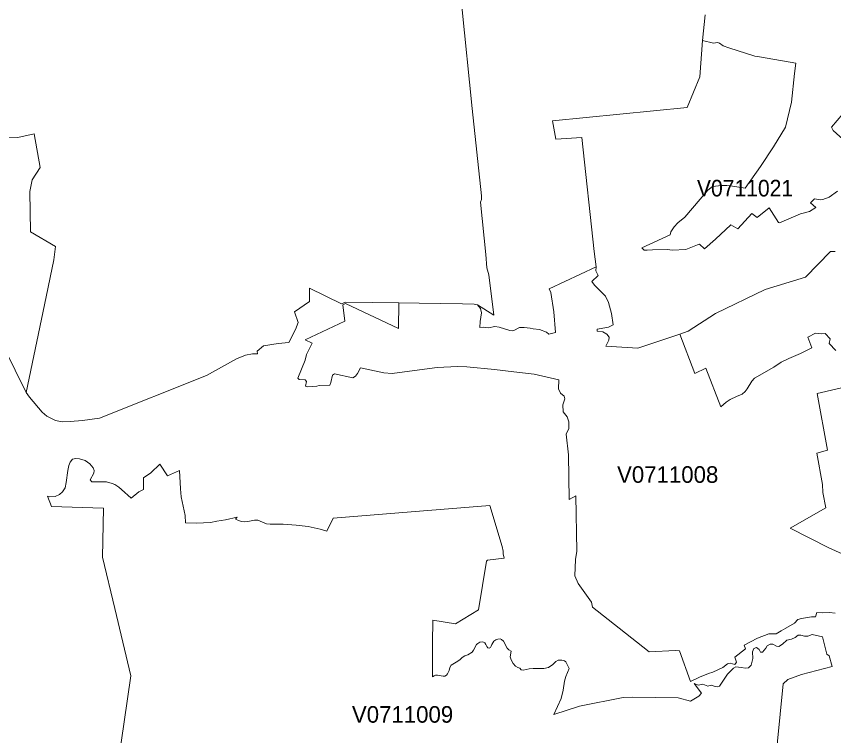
# Model space of a CAD drawing. Extents: x 369010 to 735936, y 6377141 to 6616555.
# Drawn here: x 548269 to 553191, y 6444714 to 6449045 of the extents above; entities that cross this region are included whole.
import ezdxf
from ezdxf.enums import TextEntityAlignment as Align

# ---------------------------------------------------------------- set-up
doc = ezdxf.new("R2010")
doc.units = 0
doc.header["$LTSCALE"] = 40
doc.layers.add('3', color=7, linetype='Continuous', lineweight=13)
doc.layers.add('4', color=7, linetype='Continuous')

msp = doc.modelspace()

# ---------------------------------------------------------------- linework, layer by layer
at = {"layer": '3'}
for points in [[(548213.8, 6448317.64), (548277.52, 6448316.31), (548375.16, 6448337.17), (548412.9, 6448134.09), (548364.74, 6448061.11), (548350.34, 6447989.61), (548353.32, 6447748.14), (548505.58, 6447658.27), (548493.83, 6447578.83), (548438.55, 6447308.23), (548328.33, 6446779.77), (548347.86, 6446752.96), (548424.48, 6446662.1), (548452.12, 6446637.28), (548505.41, 6446611.13), (548544.8, 6446603.51), (548593.3, 6446605), (548667.61, 6446611.62), (548769.56, 6446625.36), (549413.04, 6446882.22), (549595.42, 6446983.34), (549648.39, 6447005.69), (549690.75, 6447012.64), (549721.21, 6447013.13), (549719.55, 6447029.02), (549757.29, 6447061.63), (549844.67, 6447074.37), (549909.05, 6447081.82), (549949.77, 6447159.44), (549966.48, 6447201.97), (549944.8, 6447266.69), (550033.84, 6447328.59), (550034.18, 6447408.19), (550227.48, 6447313.86), (550251.65, 6447323.95), (550571.4, 6447320.31), (550695.2, 6447318.99), (550955.54, 6447313.19), (551024.88, 6447312.37), (551045.24, 6447307.57), (551143.71, 6447246.66), (551114.09, 6447489.12), (551102.34, 6447531.33), (551096.38, 6447610.6), (551064.6, 6447926.55), (551069.73, 6447942.11), (551070.89, 6447964.29), (551014.62, 6448489.43), (550951.56, 6449104.44)], [(550951.56, 6449104.44), (551014.62, 6448489.43), (551070.89, 6447964.29), (551069.73, 6447942.11), (551064.6, 6447926.55), (551096.38, 6447610.6), (551102.34, 6447531.33), (551114.09, 6447489.12), (551143.71, 6447246.66), (551045.24, 6447307.57), (551063.94, 6447286.22), (551070.4, 6447260.4), (551062.45, 6447207.44), (551059.97, 6447172.02), (551079.33, 6447173.67), (551111.44, 6447170.36), (551150, 6447176.82), (551176.48, 6447174.5), (551240.86, 6447154.31), (551256.09, 6447151.99), (551264.86, 6447152.82), (551298.63, 6447171.19), (551326.76, 6447171.19), (551363.83, 6447168.05), (551381.87, 6447164.07), (551420.11, 6447159.27), (551461.65, 6447143.22), (551476.05, 6447130.48), (551515.93, 6447141.57), (551506.33, 6447266.19), (551487.13, 6447382.71), (551477.7, 6447405.05), (551760.05, 6447536.13), (551747.8, 6447629.14), (551674.49, 6448315.32), (551517.75, 6448305.22), (551498.39, 6448415.12), (552307.87, 6448496.55), (552385.33, 6448680.92), (552401.38, 6448899.05), (552417.27, 6449054.3)], [(552417.27, 6449054.3), (552401.38, 6448899.05), (552467.08, 6448882.67), (552491.08, 6448888.29), (552502.17, 6448884.16), (552524.84, 6448867.44), (552558.94, 6448855.19), (552716.66, 6448805.38), (552744.3, 6448801.24), (552962.6, 6448763.01), (552955.32, 6448701.44), (552936.95, 6448527.33), (552901.04, 6448377.72), (552828.05, 6448259.55), (552750.76, 6448140.38), (552656.92, 6448010.63), (552582.11, 6448022.87), (552546.36, 6448026.35), (552515.41, 6448025.85), (552460.96, 6448020.39), (552432.16, 6447997.88), (552294.3, 6447836.52), (552252.92, 6447800.93), (552229.42, 6447777.93), (552210.55, 6447747.97), (552205.59, 6447730.1), (552035.12, 6447651.81), (552049.85, 6447636.42), (552067.56, 6447636.42), (552100.16, 6447638.57), (552189.7, 6447642.05), (552218.17, 6447637.42), (552299.92, 6447641.06), (552371.09, 6447669.52), (552382.84, 6447673.16), (552413.79, 6447646.19), (552478.17, 6447704.11), (552571.35, 6447790.18), (552612.56, 6447765.68), (552697.8, 6447858.86), (552730.4, 6447834.53), (552801.57, 6447892.46), (552857.51, 6447803.91), (552863.63, 6447801.93), (552991.9, 6447855.88), (553045.85, 6447870.11), (553082.43, 6447893.45), (553050.82, 6447923.08), (553074.32, 6447945.42), (553109.9, 6447939.3), (553125.13, 6447941.45), (553163.36, 6447956.67), (553213.18, 6447992.26)], [(552401.38, 6448899.05), (552385.33, 6448680.92), (552307.87, 6448496.55), (551498.39, 6448415.12), (551517.75, 6448305.22), (551674.49, 6448315.32), (551747.8, 6447629.14), (551760.05, 6447536.13), (551758.56, 6447512.13), (551772.96, 6447484.99), (551734.56, 6447448.24), (551750.62, 6447425.9), (551817.65, 6447360.36), (551835.19, 6447322.13), (551852.73, 6447254.94), (551862.33, 6447187.91), (551835.19, 6447173.51), (551779.25, 6447164.07), (551766.51, 6447160.76), (551766.51, 6447149.68), (551801.59, 6447144.88), (551823.94, 6447132.13), (551838.33, 6447112.93), (551836.68, 6447095.39), (551819.14, 6447060.14), (552012.28, 6447047.39), (552263.51, 6447131.3), (552313.99, 6447149.68), (552478.34, 6447256.59), (552778.4, 6447400.41), (553021.03, 6447473.73), (553171.14, 6447628.64), (553199.77, 6447628.64)], [(552750.76, 6448140.38), (552828.05, 6448259.55), (552901.04, 6448377.72), (552936.95, 6448527.33), (552955.32, 6448701.44), (552962.6, 6448763.01), (552744.3, 6448801.24), (552716.66, 6448805.38), (552558.94, 6448855.19), (552524.84, 6448867.44), (552502.17, 6448884.16), (552491.08, 6448888.29), (552467.08, 6448882.67), (552401.38, 6448899.05)], [(553344.42, 6448217.34), (553187.19, 6448357.85), (553178.09, 6448378.21), (553451.01, 6448697.97)], [(553451.01, 6448697.97), (553178.09, 6448378.21), (553187.19, 6448357.85), (553344.42, 6448217.34)], [(548194.93, 6447048.72), (548328.33, 6446779.77), (548438.55, 6447308.23), (548493.83, 6447578.83), (548505.58, 6447658.27), (548353.32, 6447748.14), (548350.34, 6447989.61), (548364.74, 6448061.11), (548412.9, 6448134.09), (548375.16, 6448337.17), (548277.52, 6448316.31), (548213.8, 6448317.64)], [(553213.18, 6447992.26), (553163.36, 6447956.67), (553125.13, 6447941.45), (553109.9, 6447939.3), (553074.32, 6447945.42), (553050.82, 6447923.08), (553082.43, 6447893.45), (553045.85, 6447870.11), (552991.9, 6447855.88), (552863.63, 6447801.93), (552857.51, 6447803.91), (552801.57, 6447892.46), (552730.4, 6447834.53), (552697.8, 6447858.86), (552612.56, 6447765.68), (552571.35, 6447790.18), (552478.17, 6447704.11), (552413.79, 6447646.19), (552382.84, 6447673.16), (552371.09, 6447669.52), (552299.92, 6447641.06), (552218.17, 6447637.42), (552189.7, 6447642.05), (552100.16, 6447638.57), (552067.56, 6447636.42), (552049.85, 6447636.42), (552035.12, 6447651.81), (552205.59, 6447730.1), (552210.55, 6447747.97), (552229.42, 6447777.93), (552252.92, 6447800.93), (552294.3, 6447836.52), (552432.16, 6447997.88), (552460.96, 6448020.39), (552515.41, 6448025.85), (552546.36, 6448026.35), (552582.11, 6448022.87), (552656.92, 6448010.63), (552750.76, 6448140.38)], [(553199.77, 6447628.64), (553171.14, 6447628.64), (553021.03, 6447473.73), (552778.4, 6447400.41), (552478.34, 6447256.59), (552313.99, 6447149.68), (552263.51, 6447131.3), (552354.87, 6446894.47), (552420.74, 6446926.74), (552510.28, 6446693.22), (552544.04, 6446722.01), (552567.71, 6446738.89), (552604.95, 6446755.78), (552638.71, 6446769.35), (552657.41, 6446786.23), (552669.16, 6446803.28), (552697.96, 6446848.95), (552714.84, 6446865.84), (552829.7, 6446933.36), (552875.38, 6446963.81), (552921.06, 6446985.83), (552990.41, 6447014.62), (553059.59, 6447050.04), (553034.27, 6447112.6), (553081.6, 6447138.09), (553117.02, 6447132.96), (553139.03, 6447136.44), (553169.48, 6447102.51), (553162.7, 6447075.53), (553203.25, 6447033.16)], [(551760.05, 6447536.13), (551477.7, 6447405.05), (551487.13, 6447382.71), (551506.33, 6447266.19), (551515.93, 6447141.57), (551476.05, 6447130.48), (551461.65, 6447143.22), (551420.11, 6447159.27), (551381.87, 6447164.07), (551363.83, 6447168.05), (551326.76, 6447171.19), (551298.63, 6447171.19), (551264.86, 6447152.82), (551256.09, 6447151.99), (551240.86, 6447154.31), (551176.48, 6447174.5), (551150, 6447176.82), (551111.44, 6447170.36), (551079.33, 6447173.67), (551059.97, 6447172.02), (551062.45, 6447207.44), (551070.4, 6447260.4), (551063.94, 6447286.22), (551045.24, 6447307.57), (551024.88, 6447312.37), (550955.54, 6447313.19), (550695.2, 6447318.99), (550571.4, 6447320.31), (550570.57, 6447166.39), (550251.65, 6447315.84), (550233.94, 6447307.9), (550247.51, 6447209.75), (550008.85, 6447097.38), (550050.73, 6447078.01), (550016.96, 6447008.83), (550007.2, 6446975.07), (549963.84, 6446867.49), (549971.95, 6446857.73), (550008.03, 6446856.24), (550015.31, 6446846.47), (550010.51, 6446819.16), (550022.59, 6446814.36), (550078.03, 6446817.67), (550092.43, 6446821.65), (550156.81, 6446823.96), (550163.1, 6446840.18), (550172.87, 6446885.2), (550184.12, 6446893.14), (550294.18, 6446868.32), (550310.24, 6446879.57), (550322.32, 6446893.97), (550341.52, 6446929.39), (550481.37, 6446897.94), (550532.84, 6446893.97), (550757.1, 6446923.76), (550802.94, 6446931.71), (550925.08, 6446936.51), (550982.02, 6446935.02), (551149.18, 6446918.96), (551264.2, 6446904.4), (551386.34, 6446891.16), (551535.13, 6446857.4), (551533.31, 6446801.46), (551545.23, 6446776.13), (551567.24, 6446757.6), (551572.2, 6446742.37), (551560.45, 6446706.79), (551562.11, 6446664.58), (551585.78, 6446634.13), (551595.87, 6446603.68), (551595.87, 6446563.13), (551580.64, 6446529.2), (551594.22, 6446404.08), (551597.53, 6446136.96), (551638.24, 6446157.15), (551644.86, 6445823.99), (551636.42, 6445775), (551631.45, 6445676.86), (551651.65, 6445629.52), (551732.74, 6445517.97), (551737.87, 6445487.52), (551898.41, 6445362.4), (552079.31, 6445218.57), (552238.19, 6445227.02), (552261.86, 6445225.36), (552327.73, 6445039.33), (552383.5, 6445066.48), (552435.97, 6445088.32), (552462.95, 6445096.93), (552523.85, 6445123.91), (552550.83, 6445147.57), (552567.71, 6445151.05), (552594.85, 6445142.44), (552604.95, 6445157.67), (552594.85, 6445186.47), (552659.07, 6445237.28), (552652.28, 6445259.12), (552731.72, 6445301.49), (552799.42, 6445326.81), (552844.93, 6445326.81)], [(553203.25, 6447033.16), (553162.7, 6447075.53), (553169.48, 6447102.51), (553139.03, 6447136.44), (553117.02, 6447132.96), (553081.6, 6447138.09), (553034.27, 6447112.6), (553059.59, 6447050.04), (552990.41, 6447014.62), (552921.06, 6446985.83), (552875.38, 6446963.81), (552829.7, 6446933.36), (552714.84, 6446865.84), (552697.96, 6446848.95), (552669.16, 6446803.28), (552657.41, 6446786.23), (552638.71, 6446769.35), (552604.95, 6446755.78), (552567.71, 6446738.89), (552544.04, 6446722.01), (552510.28, 6446693.22), (552420.74, 6446926.74), (552354.87, 6446894.47), (552263.51, 6447131.3), (552012.28, 6447047.39), (551819.14, 6447060.14), (551836.68, 6447095.39), (551838.33, 6447112.93), (551823.94, 6447132.13), (551801.59, 6447144.88), (551766.51, 6447149.68), (551766.51, 6447160.76), (551779.25, 6447164.07), (551835.19, 6447173.51), (551862.33, 6447187.91), (551852.73, 6447254.94), (551835.19, 6447322.13), (551817.65, 6447360.36), (551750.62, 6447425.9), (551734.56, 6447448.24), (551772.96, 6447484.99), (551758.56, 6447512.13), (551760.05, 6447536.13)], [(553166.17, 6445455.41), (553125.62, 6445453.76), (553090.04, 6445455.41), (553081.6, 6445429.92), (553056.28, 6445429.92), (552997.19, 6445419.83), (552975.18, 6445413.04), (552954.82, 6445391.03), (552902.53, 6445362.4), (552873.73, 6445345.52), (552844.93, 6445326.81), (552799.42, 6445326.81), (552731.72, 6445301.49), (552652.28, 6445259.12), (552659.07, 6445237.28), (552594.85, 6445186.47), (552604.95, 6445157.67), (552594.85, 6445142.44), (552567.71, 6445151.05), (552550.83, 6445147.57), (552523.85, 6445123.91), (552462.95, 6445096.93), (552435.97, 6445088.32), (552383.5, 6445066.48), (552327.73, 6445039.33), (552261.86, 6445225.36), (552238.19, 6445227.02), (552079.31, 6445218.57), (551898.41, 6445362.4), (551737.87, 6445487.52), (551732.74, 6445517.97), (551651.65, 6445629.52), (551631.45, 6445676.86), (551636.42, 6445775), (551644.86, 6445823.99), (551638.24, 6446157.15), (551597.53, 6446136.96), (551594.22, 6446404.08), (551580.64, 6446529.2), (551595.87, 6446563.13), (551595.87, 6446603.68), (551585.78, 6446634.13), (551562.11, 6446664.58), (551560.45, 6446706.79), (551572.2, 6446742.37), (551567.24, 6446757.6), (551545.23, 6446776.13), (551533.31, 6446801.46), (551535.13, 6446857.4), (551386.34, 6446891.16), (551264.2, 6446904.4), (551149.18, 6446918.96), (550982.02, 6446935.02), (550925.08, 6446936.51), (550802.94, 6446931.71), (550757.1, 6446923.76), (550532.84, 6446893.97), (550481.37, 6446897.94), (550341.52, 6446929.39), (550322.32, 6446893.97), (550310.24, 6446879.57), (550294.18, 6446868.32), (550184.12, 6446893.14), (550172.87, 6446885.2), (550163.1, 6446840.18), (550156.81, 6446823.96), (550092.43, 6446821.65), (550078.03, 6446817.67), (550022.59, 6446814.36), (550010.51, 6446819.16), (550015.31, 6446846.47), (550008.03, 6446856.24), (549971.95, 6446857.73), (549963.84, 6446867.49), (550007.2, 6446975.07), (550016.96, 6447008.83), (550050.73, 6447078.01), (550008.85, 6447097.38), (550247.51, 6447209.75), (550233.94, 6447307.9), (550251.65, 6447315.84), (550570.57, 6447166.39), (550571.4, 6447320.31), (550251.65, 6447323.95), (550227.48, 6447313.86), (550034.18, 6447408.19), (550033.84, 6447328.59), (549944.8, 6447266.69), (549966.48, 6447201.97), (549949.77, 6447159.44), (549909.05, 6447081.82), (549844.67, 6447074.37), (549757.29, 6447061.63), (549719.55, 6447029.02), (549721.21, 6447013.13), (549690.75, 6447012.64), (549648.39, 6447005.69), (549595.42, 6446983.34), (549413.04, 6446882.22), (548769.56, 6446625.36)], [(548769.56, 6446625.36), (548667.61, 6446611.62), (548593.3, 6446605), (548544.8, 6446603.51), (548505.41, 6446611.13), (548452.12, 6446637.28), (548424.48, 6446662.1), (548347.86, 6446752.96), (548328.33, 6446779.77), (548194.93, 6447048.72)], [(553341.94, 6446831.91), (553091.7, 6446774.48), (553152.6, 6446432.88), (553090.04, 6446416), (553123.8, 6446226.49), (553125.62, 6446179.16), (553144.16, 6446086.15), (552927.85, 6445962.68), (553161.04, 6445846), (553421.38, 6445729.32)], [(553421.38, 6445729.32), (553161.04, 6445846), (552927.85, 6445962.68), (553144.16, 6446086.15), (553125.62, 6446179.16), (553123.8, 6446226.49), (553090.04, 6446416), (553152.6, 6446432.88), (553091.7, 6446774.48), (553341.94, 6446831.91)], [(549033.87, 6446195.88), (549013.51, 6446185.78), (549007.39, 6446181.81), (548959.89, 6446143.25), (548902.29, 6446196.37), (548885.08, 6446210.94), (548861.58, 6446225.5), (548844.86, 6446232.78), (548810.77, 6446241.72), (548722.89, 6446242.71), (548713.95, 6446254.46), (548735.13, 6446294.19), (548737.45, 6446310.9), (548732.32, 6446327.12), (548711.14, 6446349.96), (548682.67, 6446370.15), (548649.73, 6446381.24), (548627.39, 6446382.9), (548607.86, 6446377.93), (548592.14, 6446360.06), (548584.36, 6446341.02), (548578.73, 6446310.9), (548568.8, 6446239.4), (548563.18, 6446205.81), (548546.96, 6446181.31), (548528.25, 6446165.75), (548502.6, 6446154), (548470.82, 6446152.18), (548457.42, 6446156.16), (548480.26, 6446093.59), (548730.33, 6446085.82), (548794.38, 6446083), (548788.43, 6445788.07), (548861.91, 6445480.24), (548957.41, 6445074.75), (548880.28, 6444534.05)], [(548880.28, 6444534.05), (548957.41, 6445074.75), (548861.91, 6445480.24), (548788.43, 6445788.07), (548794.38, 6446083), (548730.33, 6446085.82), (548480.26, 6446093.59), (548457.42, 6446156.16), (548470.82, 6446152.18), (548502.6, 6446154), (548528.25, 6446165.75), (548546.96, 6446181.31), (548563.18, 6446205.81), (548568.8, 6446239.4), (548578.73, 6446310.9), (548584.36, 6446341.02), (548592.14, 6446360.06), (548607.86, 6446377.93), (548627.39, 6446382.9), (548649.73, 6446381.24), (548682.67, 6446370.15), (548711.14, 6446349.96), (548732.32, 6446327.12), (548737.45, 6446310.9), (548735.13, 6446294.19), (548713.95, 6446254.46), (548722.89, 6446242.71), (548810.77, 6446241.72), (548844.86, 6446232.78), (548861.58, 6446225.5), (548885.08, 6446210.94), (548902.29, 6446196.37), (548959.89, 6446143.25), (549007.39, 6446181.81), (549013.51, 6446185.78), (549033.87, 6446195.88), (549033.87, 6446266.22), (549077.89, 6446297.5), (549133.83, 6446349.46), (549178.52, 6446278.46), (549251.67, 6446310.4), (549257.47, 6446199.68), (549260.78, 6446151.19), (549284.77, 6446039.47), (549288.25, 6445995.29), (549354.62, 6445994.13), (549437.2, 6445996.94)], [(551570.05, 6445164.46), (551552.84, 6445169.59), (551532.15, 6445167.93), (551518.42, 6445160.98), (551499.55, 6445142.11), (551473.73, 6445124.9), (551446.09, 6445117.95), (551382.04, 6445118.78), (551356.88, 6445115.96), (551321.63, 6445109.34), (551309.38, 6445110.5), (551300.45, 6445120.43), (551288.7, 6445124.9), (551274.13, 6445132.84), (551260.73, 6445149.56), (551249.14, 6445170.25), (551243.51, 6445188.62), (551247.98, 6445223.87), (551234.58, 6445229.99), (551224.48, 6445241.08), (551202.14, 6445283.62), (551189.89, 6445293.55), (551181.45, 6445296.36), (551168.71, 6445295.2), (551156.46, 6445290.24), (551145.2, 6445282.46), (551137.92, 6445272.86), (551131.8, 6445262.93), (551128.49, 6445253.99), (551123.52, 6445245.55), (551115.58, 6445241.75), (551108.96, 6445243.9), (551102.83, 6445250.68), (551096.05, 6445263.92), (551089.43, 6445274.02), (551082.64, 6445277.33), (551074.37, 6445278.49), (551059.47, 6445277), (551047.23, 6445269.72), (551040.61, 6445262.93), (551021.57, 6445228.34), (551013.79, 6445216.59), (550986.98, 6445201.03), (550970.27, 6445194.91), (550953.38, 6445185.31), (550941.14, 6445173.56), (550927.23, 6445162.97), (550886.52, 6445137.81), (550879.74, 6445123.91), (550875.76, 6445107.19), (550864.67, 6445085.84), (550858.55, 6445078.06), (550849.61, 6445072.43), (550838.36, 6445072.43), (550805.26, 6445079.22), (550792.85, 6445078.56), (550785.07, 6445073.59), (550775.63, 6445069.12), (550775.63, 6445270.87), (550777.62, 6445408.74), (550912.67, 6445387.06), (551050.87, 6445470.8), (551099.19, 6445764.57), (551105.81, 6445770.7), (551205.78, 6445783.61), (551201.31, 6445808.76), (551200.98, 6445824.98), (551194.36, 6445853.94), (551120.38, 6446100.38), (550646.04, 6446062.31), (550176.84, 6446023.26), (550137.62, 6445944.48), (550098.06, 6445957.88), (550025.4, 6445972.94), (549954.07, 6445980.72), (549876.12, 6445986.84), (549798, 6445988), (549776.15, 6445990.32), (549722.53, 6446011.5), (549703.83, 6446011.5), (549663.12, 6446003.73), (549642.92, 6446002.07), (549625.05, 6446004.22), (549606.68, 6446010.35), (549589.47, 6446018.12), (549598.9, 6446030.54), (549528.56, 6446012.66), (549476.1, 6446004.72), (549437.2, 6445996.94), (549354.62, 6445994.13), (549288.25, 6445995.29), (549284.77, 6446039.47), (549260.78, 6446151.19), (549257.47, 6446199.68), (549251.67, 6446310.4), (549178.52, 6446278.46), (549133.83, 6446349.46), (549077.89, 6446297.5), (549033.87, 6446266.22), (549033.87, 6446195.88)], [(549437.2, 6445996.94), (549476.1, 6446004.72), (549528.56, 6446012.66), (549598.9, 6446030.54), (549589.47, 6446018.12), (549606.68, 6446010.35), (549625.05, 6446004.22), (549642.92, 6446002.07), (549663.12, 6446003.73), (549703.83, 6446011.5), (549722.53, 6446011.5), (549776.15, 6445990.32), (549798, 6445988), (549876.12, 6445986.84), (549954.07, 6445980.72), (550025.4, 6445972.94), (550098.06, 6445957.88), (550137.62, 6445944.48), (550176.84, 6446023.26), (550646.04, 6446062.31), (551120.38, 6446100.38), (551194.36, 6445853.94), (551200.98, 6445824.98), (551201.31, 6445808.76), (551205.78, 6445783.61), (551105.81, 6445770.7), (551099.19, 6445764.57), (551050.87, 6445470.8), (550912.67, 6445387.06), (550777.62, 6445408.74), (550775.63, 6445270.87), (550775.63, 6445069.12), (550785.07, 6445073.59), (550792.85, 6445078.56), (550805.26, 6445079.22), (550838.36, 6445072.43), (550849.61, 6445072.43), (550858.55, 6445078.06), (550864.67, 6445085.84), (550875.76, 6445107.19), (550879.74, 6445123.91), (550886.52, 6445137.81), (550927.23, 6445162.97), (550941.14, 6445173.56), (550953.38, 6445185.31), (550970.27, 6445194.91), (550986.98, 6445201.03), (551013.79, 6445216.59), (551021.57, 6445228.34), (551040.61, 6445262.93), (551047.23, 6445269.72), (551059.47, 6445277), (551074.37, 6445278.49), (551082.64, 6445277.33), (551089.43, 6445274.02), (551096.05, 6445263.92), (551102.83, 6445250.68), (551108.96, 6445243.9), (551115.58, 6445241.75), (551123.52, 6445245.55), (551128.49, 6445253.99), (551131.8, 6445262.93), (551137.92, 6445272.86), (551145.2, 6445282.46), (551156.46, 6445290.24), (551168.71, 6445295.2), (551181.45, 6445296.36), (551189.89, 6445293.55), (551202.14, 6445283.62), (551224.48, 6445241.08), (551234.58, 6445229.99), (551247.98, 6445223.87), (551243.51, 6445188.62), (551249.14, 6445170.25), (551260.73, 6445149.56), (551274.13, 6445132.84), (551288.7, 6445124.9), (551300.45, 6445120.43), (551309.38, 6445110.5), (551321.63, 6445109.34), (551356.88, 6445115.96), (551382.04, 6445118.78), (551446.09, 6445117.95), (551473.73, 6445124.9), (551499.55, 6445142.11), (551518.42, 6445160.98), (551532.15, 6445167.93), (551552.84, 6445169.59)], [(552844.93, 6445326.81), (552873.73, 6445345.52), (552902.53, 6445362.4), (552954.82, 6445391.03), (552975.18, 6445413.04), (552997.19, 6445419.83), (553056.28, 6445429.92), (553081.6, 6445429.92), (553090.04, 6445455.41), (553125.62, 6445453.76), (553166.17, 6445455.41), (553199.94, 6445451.94)], [(553199.94, 6445451.94), (553166.17, 6445455.41)], [(552834.17, 6444498.47), (552885.64, 6445026.76), (552914.94, 6445052.57), (552997.52, 6445081.87), (553181.56, 6445130.03), (553164.35, 6445195.4), (553148.79, 6445205.67), (553123.14, 6445308.94), (553061.08, 6445322.68), (553035.42, 6445312.42), (553014.74, 6445314.07), (552992.39, 6445319.37), (552976.84, 6445319.37), (552957.97, 6445305.46), (552937.28, 6445295.2), (552908.15, 6445288.42), (552882.33, 6445264.25), (552859.99, 6445250.52), (552846.09, 6445252.17), (552823.75, 6445265.91), (552808.35, 6445265.91), (552791.14, 6445255.65), (552782.53, 6445241.91), (552761.85, 6445217.75), (552749.93, 6445217.75), (552742.98, 6445233.3), (552725.77, 6445245.39), (552710.21, 6445238.44), (552701.77, 6445219.57), (552703.42, 6445178.19), (552693.16, 6445138.64), (552677.61, 6445123.08), (552660.39, 6445119.77), (552632.92, 6445124.9), (552601.97, 6445128.38), (552588.23, 6445121.42), (552551.99, 6445085.34), (552503.83, 6445013.02), (552488.43, 6445007.89), (552476.35, 6445009.54), (552452.35, 6445018.15), (552433.32, 6445011.36), (552402.37, 6445025.1), (552374.9, 6445018.15), (552350.9, 6445028.58), (552393.77, 6444969.99), (552378.37, 6444952.78), (552328.39, 6444921.83), (552254.58, 6444942.51), (551977.69, 6444945.82), (551922.58, 6444944.17), (551661.08, 6444890.88), (551506.33, 6444840.89), (551549.36, 6444937.22), (551561.45, 6444988.86), (551570.05, 6445042.31), (551576.84, 6445069.79), (551597.53, 6445117.95), (551576.84, 6445159.32), (551570.05, 6445164.46)], [(551552.84, 6445169.59), (551570.05, 6445164.46), (551576.84, 6445159.32), (551597.53, 6445117.95), (551576.84, 6445069.79), (551570.05, 6445042.31), (551561.45, 6444988.86), (551549.36, 6444937.22), (551506.33, 6444840.89), (551661.08, 6444890.88), (551922.58, 6444944.17), (551977.69, 6444945.82), (552254.58, 6444942.51), (552328.39, 6444921.83), (552378.37, 6444952.78), (552393.77, 6444969.99), (552350.9, 6445028.58), (552374.9, 6445018.15), (552402.37, 6445025.1), (552433.32, 6445011.36), (552452.35, 6445018.15), (552476.35, 6445009.54), (552488.43, 6445007.89), (552503.83, 6445013.02), (552551.99, 6445085.34), (552588.23, 6445121.42), (552601.97, 6445128.38), (552632.92, 6445124.9), (552660.39, 6445119.77), (552677.61, 6445123.08), (552693.16, 6445138.64), (552703.42, 6445178.19), (552701.77, 6445219.57), (552710.21, 6445238.44), (552725.77, 6445245.39), (552742.98, 6445233.3), (552749.93, 6445217.75), (552761.85, 6445217.75), (552782.53, 6445241.91), (552791.14, 6445255.65), (552808.35, 6445265.91), (552823.75, 6445265.91), (552846.09, 6445252.17), (552859.99, 6445250.52), (552882.33, 6445264.25), (552908.15, 6445288.42), (552937.28, 6445295.2), (552957.97, 6445305.46), (552976.84, 6445319.37), (552992.39, 6445319.37), (553014.74, 6445314.07), (553035.42, 6445312.42), (553061.08, 6445322.68), (553123.14, 6445308.94), (553148.79, 6445205.67), (553164.35, 6445195.4), (553181.56, 6445130.03), (552997.52, 6445081.87), (552914.94, 6445052.57), (552885.64, 6445026.76), (552834.17, 6444498.47)]]:
    msp.add_lwpolyline(points, dxfattribs=at)

# ---------------------------------------------------------------- texts
at = {"layer": '4', "width": 0.95}
msp.add_text('V0711021', height=100, dxfattribs=at).set_placement((552656.92, 6447960.63), align=Align.CENTER)
at = {"layer": '4'}
for s, p in [('V0711008', (552191.11, 6446236.42)), ('V0711009', (550594.51, 6444792.21))]:
    msp.add_text(s, height=100, dxfattribs=at).set_placement(p, align=Align.CENTER)

doc.saveas('drawing.dxf')
